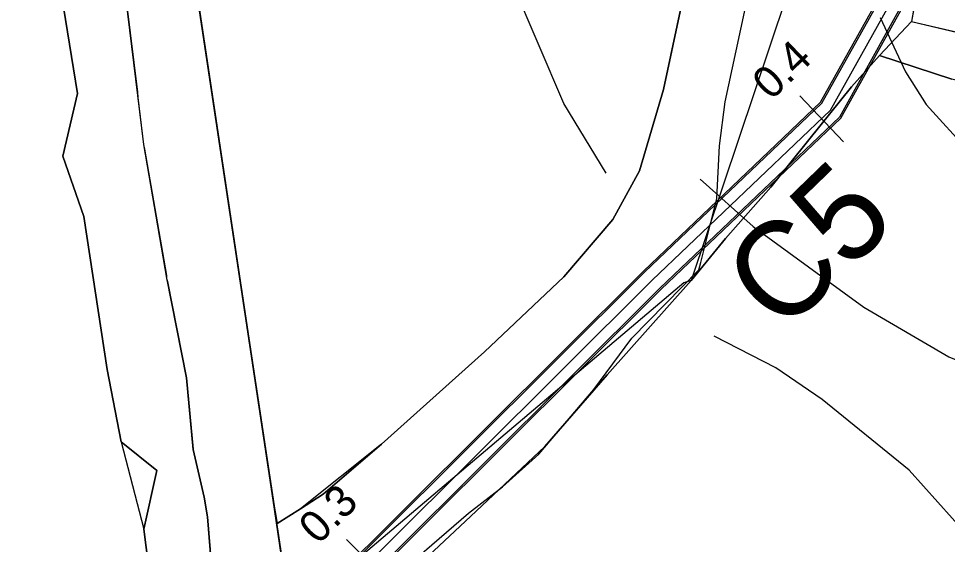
# Model space of a CAD drawing. Extents: x -662620 to -656370, y -1067090 to -1062990.
# Drawn here: x -657615.5 to -657468.9, y -1064430.3 to -1064347.2 of the extents above; entities that cross this region are included whole.
import ezdxf

# ---------------------------------------------------------------- set-up
doc = ezdxf.new("R2010")
doc.units = 0
for name, color, linetype in [('CESTA_ZABOR', 7, 'Continuous'), ('Default', 7, 'Continuous'), ('LOKÁLNÍ_BIOCENTRUM_-_NAVRŽENÝ', 7, 'Continuous'), ('OBVOD_PÚ', 7, 'Continuous'), ('ORNÁ_PŮDA_-_STÁVAJÍCÍ', 7, 'Continuous'), ('OSTATNÍ_PLOCHA_-_STÁVAJÍCÍ', 7, 'Continuous'), ('Plynovod_-_vedeni_katod__ochrany', 7, 'Continuous'), ('POLNÍ_CESTA_STÁVAJÍCÍ_-_KRAJ', 7, 'Continuous'), ('POLNÍ_CESTA_STÁVAJÍCÍ_-_OSA', 7, 'Continuous'), ('Popis_objektů_polních_cest_stávajících', 7, 'Continuous'), ('TRVALÝ_TRÁVNÍ_POROST_-_NAVRŽENÝ', 7, 'Continuous'), ('VODNÍ_PLOCHA_-_STÁVAJÍCÍ', 7, 'Continuous'), ('VRSTEVNICE_ZDŮRAZNĚNÁ', 7, 'Continuous'), ('VRSTEVNICE_ZÁKLADNÍ', 7, 'Continuous')]:
    doc.layers.add(name, color=color, linetype=linetype)

msp = doc.modelspace()

# ---------------------------------------------------------------- linework, layer by layer
at = {"layer": 'CESTA_ZABOR'}
for points in [[(-657655.45, -1064523.19), (-657629.07, -1064499.24), (-657516.71, -1064387.28), (-657488.74, -1064360.62), (-657476.82, -1064339.33), (-657473.43, -1064340.15), (-657473.43, -1064340.15)], [(-657655.45, -1064523.19), (-657629.07, -1064499.24), (-657516.71, -1064387.28), (-657488.74, -1064360.62), (-657476.82, -1064339.33)], [(-657473.43, -1064340.15), (-657485.94, -1064362.79), (-657514.27, -1064389.79), (-657626.65, -1064501.77), (-657653.16, -1064525.84)], [(-657473.43, -1064340.15), (-657485.94, -1064362.79), (-657514.27, -1064389.79), (-657626.65, -1064501.77), (-657653.16, -1064525.84)]]:
    msp.add_lwpolyline(points, dxfattribs=at)
at = {"layer": 'LOKÁLNÍ_BIOCENTRUM_-_NAVRŽENÝ'}
msp.add_lwpolyline([(-657491.89, -1064336.48), (-657509.36, -1064388.58), (-657510.48, -1064388.98), (-657597.5, -1064462.7), (-657599.88, -1064456.92)], dxfattribs=at)
at = {"layer": 'OBVOD_PÚ'}
for points in [[(-657473.23, -1064340.25), (-657474.56, -1064347.68)], [(-657474.56, -1064347.68), (-657461.06, -1064350.89)]]:
    msp.add_lwpolyline(points, dxfattribs=at)
at = {"layer": 'ORNÁ_PŮDA_-_STÁVAJÍCÍ'}
for p, q in [((-657575.29, -1064423.3), (-657589.04, -1064331.82)), ((-657510.37, -1064342.86), (-657513.71, -1064358.43)), ((-657608.35, -1064345.41), (-657606.16, -1064359.08)), ((-657484.05, -1064358.03), (-657479.61, -1064353.06)), ((-657479.61, -1064353.06), (-657468.19, -1064356.83)), ((-657490.79, -1064366.36), (-657484.05, -1064358.03)), ((-657606.16, -1064359.08), (-657608.47, -1064368.99)), ((-657513.71, -1064358.43), (-657517.5, -1064371.27)), ((-657496.77, -1064373.85), (-657490.79, -1064366.36)), ((-657608.47, -1064368.99), (-657605.17, -1064378.51)), ((-657517.5, -1064371.27), (-657521.69, -1064378.98)), ((-657503.94, -1064381.99), (-657496.77, -1064373.85)), ((-657605.17, -1064378.51), (-657601.5, -1064402.63)), ((-657521.69, -1064378.98), (-657529.43, -1064388.03)), ((-657509.36, -1064388.58), (-657503.94, -1064381.99)), ((-657529.43, -1064388.03), (-657541.94, -1064399.84)), ((-657522.61, -1064403.52), (-657509.36, -1064388.58)), ((-657541.94, -1064399.84), (-657558.22, -1064414.45)), ((-657601.5, -1064402.63), (-657599.3, -1064414.08)), ((-657532.43, -1064414.82), (-657522.61, -1064403.52)), ((-657599.3, -1064414.08), (-657595.68, -1064427.88)), ((-657558.22, -1064414.45), (-657567.41, -1064422.36)), ((-657543.24, -1064425.04), (-657532.43, -1064414.82)), ((-657567.41, -1064422.36), (-657570.96, -1064424.66)), ((-657574.64, -1064426.96), (-657575.29, -1064423.3)), ((-657570.96, -1064424.66), (-657574.64, -1064426.96)), ((-657551.6, -1064432.86), (-657543.24, -1064425.04)), ((-657595.68, -1064427.88), (-657593.89, -1064441.95))]:
    msp.add_line(p, q, dxfattribs=at)
for points in [[(-657608.35, -1064345.41), (-657606.16, -1064359.08), (-657608.47, -1064368.99), (-657605.17, -1064378.51), (-657601.5, -1064402.63), (-657599.3, -1064414.08), (-657595.68, -1064427.88), (-657593.89, -1064441.95), (-657594.96, -1064449.03), (-657600.96, -1064455.67), (-657604.89, -1064460.07), (-657611.08, -1064460.26), (-657612.83, -1064463.2), (-657615.67, -1064446.42), (-657620.73, -1064416.61), (-657639.61, -1064300.2)], [(-657510.37, -1064342.86), (-657513.71, -1064358.43), (-657517.5, -1064371.27), (-657521.69, -1064378.98), (-657529.43, -1064388.03), (-657541.94, -1064399.84), (-657558.22, -1064414.45), (-657567.41, -1064422.36), (-657570.96, -1064424.66), (-657574.64, -1064426.96), (-657575.29, -1064423.3), (-657589.04, -1064331.82)], [(-657469.61, -1064527.27), (-657501.79, -1064503.28), (-657503.04, -1064502.32), (-657504.65, -1064501.12), (-657526.65, -1064484.32), (-657528.12, -1064483.17), (-657538.01, -1064476.1), (-657546.85, -1064470.39), (-657550.32, -1064467.72), (-657559.1, -1064460.33), (-657559.2, -1064460.26), (-657566.25, -1064447.41), (-657560.93, -1064440.71), (-657551.6, -1064432.86), (-657543.24, -1064425.04), (-657532.43, -1064414.82), (-657522.61, -1064403.52), (-657509.36, -1064388.58), (-657503.94, -1064381.99), (-657496.77, -1064373.85), (-657490.79, -1064366.36), (-657484.05, -1064358.03), (-657479.61, -1064353.06), (-657468.19, -1064356.83)]]:
    msp.add_lwpolyline(points, dxfattribs=at)
at = {"layer": 'OSTATNÍ_PLOCHA_-_STÁVAJÍCÍ'}
for p, q in [((-657473.23, -1064340.25), (-657474.56, -1064347.68)), ((-657473.23, -1064340.25), (-657474.56, -1064347.68)), ((-657513.71, -1064358.43), (-657510.37, -1064342.86)), ((-657513.71, -1064358.43), (-657510.37, -1064342.86)), ((-657598.42, -1064344.78), (-657596.71, -1064358.88)), ((-657598.42, -1064344.78), (-657596.71, -1064358.88)), ((-657606.16, -1064359.08), (-657608.35, -1064345.41)), ((-657606.16, -1064359.08), (-657608.35, -1064345.41)), ((-657479.61, -1064353.06), (-657474.56, -1064347.68)), ((-657474.56, -1064347.68), (-657479.61, -1064353.06)), ((-657479.61, -1064353.06), (-657474.56, -1064347.68)), ((-657474.56, -1064347.68), (-657479.61, -1064353.06)), ((-657474.56, -1064347.68), (-657461.06, -1064350.89)), ((-657474.56, -1064347.68), (-657461.06, -1064350.89)), ((-657479.61, -1064353.06), (-657484.05, -1064358.03)), ((-657479.61, -1064353.06), (-657484.05, -1064358.03)), ((-657468.19, -1064356.83), (-657479.61, -1064353.06)), ((-657468.19, -1064356.83), (-657479.61, -1064353.06)), ((-657484.05, -1064358.03), (-657490.79, -1064366.36)), ((-657484.05, -1064358.03), (-657490.79, -1064366.36)), ((-657608.47, -1064368.99), (-657606.16, -1064359.08)), ((-657608.47, -1064368.99), (-657606.16, -1064359.08)), ((-657596.71, -1064358.88), (-657596.63, -1064359.7)), ((-657596.71, -1064358.88), (-657596.63, -1064359.7)), ((-657596.63, -1064359.7), (-657595.76, -1064367.11)), ((-657596.63, -1064359.7), (-657595.76, -1064367.11)), ((-657517.5, -1064371.27), (-657513.71, -1064358.43)), ((-657517.5, -1064371.27), (-657513.71, -1064358.43)), ((-657595.76, -1064367.11), (-657595.58, -1064367.85)), ((-657595.76, -1064367.11), (-657595.58, -1064367.85)), ((-657490.79, -1064366.36), (-657496.77, -1064373.85)), ((-657490.79, -1064366.36), (-657496.77, -1064373.85)), ((-657595.58, -1064367.85), (-657592.12, -1064387.83)), ((-657595.58, -1064367.85), (-657592.12, -1064387.83)), ((-657605.17, -1064378.51), (-657608.47, -1064368.99)), ((-657605.17, -1064378.51), (-657608.47, -1064368.99)), ((-657521.69, -1064378.98), (-657517.5, -1064371.27)), ((-657521.69, -1064378.98), (-657517.5, -1064371.27)), ((-657496.77, -1064373.85), (-657503.94, -1064381.99)), ((-657496.77, -1064373.85), (-657503.94, -1064381.99)), ((-657601.5, -1064402.63), (-657605.17, -1064378.51)), ((-657601.5, -1064402.63), (-657605.17, -1064378.51)), ((-657529.43, -1064388.03), (-657521.69, -1064378.98)), ((-657529.43, -1064388.03), (-657521.69, -1064378.98)), ((-657503.94, -1064381.99), (-657509.36, -1064388.58)), ((-657503.94, -1064381.99), (-657509.36, -1064388.58)), ((-657592.12, -1064387.83), (-657592.1, -1064388.26)), ((-657592.12, -1064387.83), (-657592.1, -1064388.26)), ((-657592.1, -1064388.26), (-657591.95, -1064388.77)), ((-657592.1, -1064388.26), (-657591.95, -1064388.77)), ((-657591.95, -1064388.77), (-657588.95, -1064403.97)), ((-657591.95, -1064388.77), (-657588.95, -1064403.97)), ((-657541.94, -1064399.84), (-657529.43, -1064388.03)), ((-657541.94, -1064399.84), (-657529.43, -1064388.03)), ((-657509.36, -1064388.58), (-657522.61, -1064403.52)), ((-657509.36, -1064388.58), (-657522.61, -1064403.52)), ((-657558.22, -1064414.45), (-657541.94, -1064399.84)), ((-657558.22, -1064414.45), (-657541.94, -1064399.84)), ((-657599.3, -1064414.08), (-657601.5, -1064402.63)), ((-657599.3, -1064414.08), (-657601.5, -1064402.63)), ((-657522.61, -1064403.52), (-657532.43, -1064414.82)), ((-657522.61, -1064403.52), (-657532.43, -1064414.82)), ((-657588.95, -1064403.97), (-657587.93, -1064415.22)), ((-657588.95, -1064403.97), (-657587.93, -1064415.22)), ((-657593.67, -1064418.63), (-657599.3, -1064414.08)), ((-657593.67, -1064418.63), (-657599.3, -1064414.08)), ((-657587.93, -1064415.22), (-657587.92, -1064415.31)), ((-657587.93, -1064415.22), (-657587.92, -1064415.31)), ((-657587.92, -1064415.31), (-657586.2, -1064422.79)), ((-657587.92, -1064415.31), (-657586.2, -1064422.79)), ((-657567.41, -1064422.36), (-657558.22, -1064414.45)), ((-657567.41, -1064422.36), (-657558.22, -1064414.45)), ((-657532.43, -1064414.82), (-657543.24, -1064425.04)), ((-657532.43, -1064414.82), (-657543.24, -1064425.04)), ((-657595.68, -1064427.88), (-657593.67, -1064418.63)), ((-657595.68, -1064427.88), (-657593.67, -1064418.63)), ((-657586.2, -1064422.79), (-657585.64, -1064425.92)), ((-657586.2, -1064422.79), (-657585.64, -1064425.92)), ((-657570.96, -1064424.66), (-657567.41, -1064422.36)), ((-657570.96, -1064424.66), (-657567.41, -1064422.36)), ((-657575.29, -1064423.3), (-657574.64, -1064426.96)), ((-657573.03, -1064438.37), (-657575.29, -1064423.3)), ((-657575.29, -1064423.3), (-657574.64, -1064426.96)), ((-657573.03, -1064438.37), (-657575.29, -1064423.3)), ((-657574.64, -1064426.96), (-657570.96, -1064424.66)), ((-657574.64, -1064426.96), (-657570.96, -1064424.66)), ((-657543.24, -1064425.04), (-657551.6, -1064432.86)), ((-657543.24, -1064425.04), (-657551.6, -1064432.86)), ((-657585.64, -1064425.92), (-657584.37, -1064441.57)), ((-657585.64, -1064425.92), (-657584.37, -1064441.57)), ((-657593.89, -1064441.95), (-657595.68, -1064427.88)), ((-657593.89, -1064441.95), (-657595.68, -1064427.88))]:
    msp.add_line(p, q, dxfattribs=at)
for points in [[(-657473.23, -1064340.25), (-657474.56, -1064347.68), (-657479.61, -1064353.06), (-657484.05, -1064358.03), (-657490.79, -1064366.36), (-657496.77, -1064373.85), (-657503.94, -1064381.99), (-657509.36, -1064388.58), (-657522.61, -1064403.52), (-657532.43, -1064414.82), (-657543.24, -1064425.04), (-657551.6, -1064432.86)], [(-657473.23, -1064340.25), (-657474.56, -1064347.68), (-657479.61, -1064353.06), (-657484.05, -1064358.03), (-657490.79, -1064366.36), (-657496.77, -1064373.85), (-657503.94, -1064381.99), (-657509.36, -1064388.58), (-657522.61, -1064403.52), (-657532.43, -1064414.82), (-657543.24, -1064425.04), (-657551.6, -1064432.86)], [(-657573.03, -1064438.37), (-657575.29, -1064423.3), (-657574.64, -1064426.96), (-657570.96, -1064424.66), (-657567.41, -1064422.36), (-657558.22, -1064414.45), (-657541.94, -1064399.84), (-657529.43, -1064388.03), (-657521.69, -1064378.98), (-657517.5, -1064371.27), (-657513.71, -1064358.43), (-657510.37, -1064342.86)], [(-657573.03, -1064438.37), (-657575.29, -1064423.3), (-657574.64, -1064426.96), (-657570.96, -1064424.66), (-657567.41, -1064422.36), (-657558.22, -1064414.45), (-657541.94, -1064399.84), (-657529.43, -1064388.03), (-657521.69, -1064378.98), (-657517.5, -1064371.27), (-657513.71, -1064358.43), (-657510.37, -1064342.86)], [(-657598.42, -1064344.78), (-657596.71, -1064358.88), (-657596.63, -1064359.7), (-657595.76, -1064367.11), (-657595.58, -1064367.85), (-657592.12, -1064387.83), (-657592.1, -1064388.26), (-657591.95, -1064388.77), (-657588.95, -1064403.97), (-657587.93, -1064415.22), (-657587.92, -1064415.31), (-657586.2, -1064422.79), (-657585.64, -1064425.92), (-657584.37, -1064441.57)], [(-657598.42, -1064344.78), (-657596.71, -1064358.88), (-657596.63, -1064359.7), (-657595.76, -1064367.11), (-657595.58, -1064367.85), (-657592.12, -1064387.83), (-657592.1, -1064388.26), (-657591.95, -1064388.77), (-657588.95, -1064403.97), (-657587.93, -1064415.22), (-657587.92, -1064415.31), (-657586.2, -1064422.79), (-657585.64, -1064425.92), (-657584.37, -1064441.57)], [(-657593.89, -1064441.95), (-657595.68, -1064427.88), (-657593.67, -1064418.63), (-657599.3, -1064414.08), (-657601.5, -1064402.63), (-657605.17, -1064378.51), (-657608.47, -1064368.99), (-657606.16, -1064359.08), (-657608.35, -1064345.41)], [(-657593.89, -1064441.95), (-657595.68, -1064427.88), (-657593.67, -1064418.63), (-657599.3, -1064414.08), (-657601.5, -1064402.63), (-657605.17, -1064378.51), (-657608.47, -1064368.99), (-657606.16, -1064359.08), (-657608.35, -1064345.41)], [(-657351.28, -1064397.35), (-657367.07, -1064392.23), (-657383.64, -1064388.06), (-657393.6, -1064383.98), (-657404.44, -1064379.42), (-657415.84, -1064374.25), (-657426.74, -1064369.53), (-657441.9, -1064364.34), (-657455.27, -1064360.05), (-657468.19, -1064356.83), (-657479.61, -1064353.06), (-657474.56, -1064347.68), (-657461.06, -1064350.89), (-657461.46, -1064353.85), (-657448.85, -1064356.52), (-657448.22, -1064353.49), (-657414.45, -1064360.95), (-657335.82, -1064378.53)], [(-657351.28, -1064397.35), (-657367.07, -1064392.23), (-657383.64, -1064388.06), (-657393.6, -1064383.98), (-657404.44, -1064379.42), (-657415.84, -1064374.25), (-657426.74, -1064369.53), (-657441.9, -1064364.34), (-657455.27, -1064360.05), (-657468.19, -1064356.83), (-657479.61, -1064353.06), (-657474.56, -1064347.68), (-657461.06, -1064350.89), (-657461.46, -1064353.85), (-657448.85, -1064356.52), (-657448.22, -1064353.49), (-657414.45, -1064360.95), (-657335.82, -1064378.53)]]:
    msp.add_lwpolyline(points, dxfattribs=at)
at = {"layer": 'Plynovod_-_vedeni_katod__ochrany'}
msp.add_lwpolyline([(-657568.49, -1064454.67), (-657568.13, -1064453.62), (-657565.68, -1064446.59), (-657557.99, -1064437.02), (-657544.48, -1064425.35), (-657539.1, -1064421.21), (-657533.37, -1064416), (-657524.67, -1064405.8), (-657518.69, -1064397.73), (-657508.12, -1064386.89), (-657507.83, -1064385.76), (-657505.29, -1064375.66), (-657504.86, -1064367.32), (-657503.95, -1064360.37), (-657499.78, -1064340.81)], dxfattribs=at)
at = {"layer": 'POLNÍ_CESTA_STÁVAJÍCÍ_-_KRAJ'}
for points in [[(-657735, -1064664.26), (-657732.29, -1064658.86), (-657730.94, -1064650.29), (-657729.59, -1064641.27), (-657729.03, -1064632.71), (-657728.38, -1064622.65), (-657727.23, -1064613.32), (-657723.28, -1064603.41), (-657718.32, -1064597.09), (-657713.81, -1064590.78), (-657704.34, -1064577.71), (-657699.83, -1064571.85), (-657693.52, -1064562.83), (-657677.74, -1064543.9), (-657669.63, -1064534.43), (-657661.97, -1064526.77), (-657653.85, -1064520), (-657645.29, -1064512.79), (-657629.27, -1064499.09), (-657516.88, -1064387.1), (-657488.94, -1064360.46), (-657473.2, -1064332.25), (-657450.69, -1064300.59), (-657448.85, -1064290.49)], [(-657728.23, -1064667.87), (-657726.88, -1064661.56), (-657725.98, -1064657.95), (-657725.53, -1064652.54), (-657724.63, -1064640.37), (-657722.83, -1064618.73), (-657720.97, -1064611.87), (-657716.51, -1064602.5), (-657710.3, -1064594.04), (-657702.99, -1064584.47), (-657697.13, -1064575.91), (-657688.56, -1064565.09), (-657673.24, -1064545.7), (-657665.57, -1064538.04), (-657659.26, -1064532.18), (-657653.4, -1064526.32), (-657642.58, -1064516.85), (-657626.45, -1064501.92), (-657514.09, -1064389.97), (-657485.74, -1064362.94), (-657469.81, -1064334.39), (-657446.92, -1064302.18), (-657444.91, -1064291.21)]]:
    msp.add_lwpolyline(points, dxfattribs=at)
at = {"layer": 'POLNÍ_CESTA_STÁVAJÍCÍ_-_OSA'}
for points in [[(-657731.84, -1064667.42), (-657728.69, -1064654.35), (-657728.23, -1064645.78), (-657727.33, -1064636.31), (-657725.98, -1064624.59), (-657725.53, -1064616.48), (-657719.22, -1064602.5), (-657714.26, -1064594.39), (-657701.19, -1064577.26), (-657690.82, -1064562.83), (-657680, -1064550.21), (-657666.92, -1064534.88), (-657654.3, -1064524.51), (-657627.86, -1064500.5), (-657515.49, -1064388.53), (-657487.34, -1064361.7), (-657471.51, -1064333.32), (-657448.81, -1064301.38), (-657446.88, -1064290.85)], [(-657492.21, -1064359.44), (-657485.31, -1064366.68)], [(-657563.7, -1064429.51), (-657556.64, -1064436.6)]]:
    msp.add_lwpolyline(points, dxfattribs=at)
at = {"layer": 'TRVALÝ_TRÁVNÍ_POROST_-_NAVRŽENÝ'}
for points in [[(-657608.35, -1064345.41), (-657606.16, -1064359.08), (-657608.47, -1064368.99), (-657605.17, -1064378.51), (-657601.5, -1064402.63), (-657599.3, -1064414.08), (-657593.67, -1064418.63), (-657595.68, -1064427.88), (-657593.89, -1064441.95), (-657594.96, -1064449.03), (-657600.96, -1064455.67), (-657604.89, -1064460.07), (-657611.57, -1064465.08), (-657613.91, -1064466.39), (-657621.65, -1064417.44), (-657639.61, -1064300.2)], [(-657510.37, -1064342.86), (-657513.71, -1064358.43), (-657517.5, -1064371.27), (-657521.69, -1064378.98), (-657529.43, -1064388.03), (-657541.94, -1064399.84), (-657558.22, -1064414.45), (-657570.96, -1064424.66), (-657574.64, -1064426.96), (-657589.04, -1064331.82)]]:
    msp.add_lwpolyline(points, dxfattribs=at)
at = {"layer": 'VODNÍ_PLOCHA_-_STÁVAJÍCÍ'}
for p, q in [((-657589.04, -1064331.82), (-657573.03, -1064438.37)), ((-657595.71, -1064367.1), (-657598.66, -1064342.78)), ((-657592.05, -1064388.25), (-657595.71, -1064367.1)), ((-657588.95, -1064403.97), (-657592.05, -1064388.25)), ((-657587.92, -1064415.31), (-657588.95, -1064403.97)), ((-657586.2, -1064422.79), (-657587.92, -1064415.31)), ((-657585.64, -1064425.92), (-657586.2, -1064422.79)), ((-657584.37, -1064441.57), (-657585.64, -1064425.92))]:
    msp.add_line(p, q, dxfattribs=at)
for points in [[(-657636.03, -1064011.45), (-657630.48, -1064025.61), (-657630.07, -1064029.84), (-657632.82, -1064038.95), (-657632.44, -1064044.24), (-657628.28, -1064049.33), (-657625.53, -1064054.39), (-657624.71, -1064063.46), (-657618.62, -1064111.39), (-657616.04, -1064138.34), (-657611.11, -1064176.22), (-657606.99, -1064203.4), (-657607.9, -1064212.33), (-657603.68, -1064226.19), (-657593.41, -1064290), (-657589.04, -1064331.82), (-657573.03, -1064438.37), (-657577.58, -1064444.05), (-657576.71, -1064448.62), (-657575.37, -1064454.26), (-657573.86, -1064459.47), (-657575.87, -1064471.98), (-657571.61, -1064477.47), (-657565.33, -1064523.29)], [(-657572.57, -1064524.36), (-657576.34, -1064500.59), (-657576.89, -1064481.57), (-657580.52, -1064469.77), (-657579.2, -1064463.19), (-657580.19, -1064451.84), (-657582.51, -1064447.42), (-657584.37, -1064441.57), (-657585.64, -1064425.92), (-657586.2, -1064422.79), (-657587.92, -1064415.31), (-657588.95, -1064403.97), (-657592.05, -1064388.25), (-657595.71, -1064367.1), (-657598.66, -1064342.78)]]:
    msp.add_lwpolyline(points, dxfattribs=at)
at = {"layer": 'VRSTEVNICE_ZDŮRAZNĚNÁ'}
for points in [[(-657522.77, -1064371.67), (-657529.41, -1064360.65), (-657537.55, -1064341.64), (-657538.7, -1064337.64), (-657540.41, -1064325.63), (-657540.12, -1064313.63), (-657537.98, -1064298.76), (-657531.69, -1064272.75), (-657505.11, -1064179.84), (-657495.96, -1064153.83), (-657488.53, -1064138.96), (-657478.95, -1064124.1), (-657473.52, -1064117.66), (-657462.08, -1064106.52), (-657455.8, -1064101.94), (-657445.08, -1064096.22), (-657429.35, -1064089.51), (-657422.06, -1064085.22), (-657418.2, -1064081.5), (-657418.92, -1064067.92), (-657421.5, -1064057.99), (-657429.35, -1064042.91), (-657436.78, -1064032.9), (-657446.65, -1064015.47)], [(-657536.8, -1064633.04), (-657518.97, -1064608.92), (-657512.97, -1064602.35), (-657501.82, -1064593.77), (-657483.24, -1064583.48), (-657467.37, -1064576.34), (-657454.65, -1064573.91), (-657442.36, -1064574.05), (-657434.36, -1064573.33), (-657425.78, -1064571.19), (-657417.78, -1064567.19), (-657412.63, -1064561.18), (-657411.77, -1064553.47), (-657412.34, -1064545.75), (-657414.34, -1064533.74), (-657418.35, -1064517.73), (-657429.07, -1064489.72), (-657434.93, -1064477.71), (-657445.93, -1064457.7), (-657461.37, -1064433.69), (-657474.95, -1064418.54), (-657488.67, -1064407.39), (-657495.96, -1064402.39), (-657505.68, -1064397.38)]]:
    msp.add_lwpolyline(points, dxfattribs=at)
at = {"layer": 'VRSTEVNICE_ZÁKLADNÍ'}
for points in [[(-657479.52, -1064347.07), (-657475.52, -1064355.65), (-657472.23, -1064360.79), (-657465.37, -1064368.37), (-657457.1, -1064374.43), (-657456.08, -1064374.37), (-657455.65, -1064375.09), (-657444.93, -1064379.95), (-657430.93, -1064383.95), (-657416.92, -1064385.09), (-657408.06, -1064384.09), (-657373.75, -1064377.23), (-657361.17, -1064376.94)], [(-657479.52, -1064347.07), (-657475.52, -1064355.65), (-657472.23, -1064360.79), (-657465.37, -1064368.37), (-657457.1, -1064374.43), (-657456.08, -1064374.37), (-657455.65, -1064375.09), (-657444.93, -1064379.95), (-657430.93, -1064383.95), (-657416.92, -1064385.09), (-657408.06, -1064384.09), (-657373.75, -1064377.23), (-657361.17, -1064376.94)], [(-657507.91, -1064372.61), (-657499.53, -1064380.09), (-657482.1, -1064392.81), (-657468.66, -1064400.67), (-657451.51, -1064407.67), (-657432.93, -1064411.39), (-657417.2, -1064413.25), (-657383.76, -1064415.54), (-657373.75, -1064417.68), (-657366.61, -1064420.11), (-657359.46, -1064423.68), (-657353.74, -1064427.4), (-657346.74, -1064433.12), (-657340.45, -1064439.98), (-657327.3, -1064458.7), (-657319.29, -1064472.85), (-657316.15, -1064481.43), (-657309.86, -1064505.44), (-657301.57, -1064546.61)], [(-657507.91, -1064372.61), (-657499.53, -1064380.09), (-657482.1, -1064392.81), (-657468.66, -1064400.67), (-657451.51, -1064407.67), (-657432.93, -1064411.39), (-657417.2, -1064413.25), (-657383.76, -1064415.54), (-657373.75, -1064417.68), (-657366.61, -1064420.11), (-657359.46, -1064423.68), (-657353.74, -1064427.4), (-657346.74, -1064433.12), (-657340.45, -1064439.98), (-657327.3, -1064458.7), (-657319.29, -1064472.85), (-657316.15, -1064481.43), (-657309.86, -1064505.44), (-657301.57, -1064546.61)]]:
    msp.add_lwpolyline(points, dxfattribs=at)

# ---------------------------------------------------------------- texts
at = {"layer": 'Default'}
for s, rotation, p in [('0.4', 43.6252, (-657496.72, -1064360.28)), ('0.3', 44.8971, (-657568.19, -1064430.46))]:
    msp.add_text(s, height=5, rotation=rotation, dxfattribs=at).set_placement(p)
at = {"layer": 'Popis_objektů_polních_cest_stávajících'}
msp.add_text('C5', height=15, rotation=44.1, dxfattribs=at).set_placement((-657494.97, -1064397.33))

doc.saveas('drawing.dxf')
